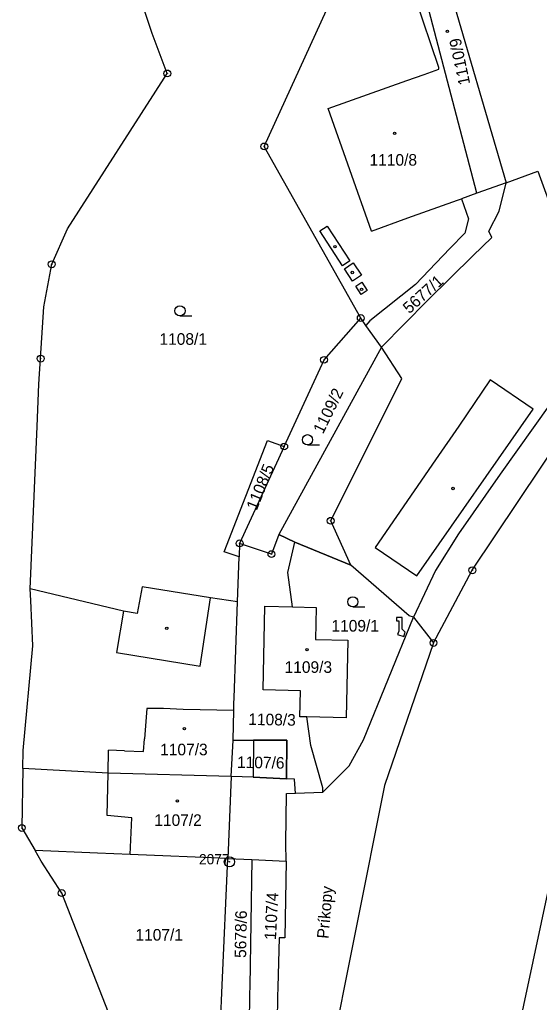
# Model space of a CAD drawing. Extents: x -644096 to -634268, y -1141430 to -1133463.
# Drawn here: x -639039.7 to -638963.6, y -1137378.3 to -1137234.4 of the extents above; entities that cross this region are included whole.
import ezdxf

# ---------------------------------------------------------------- set-up
doc = ezdxf.new("R2010")
doc.units = 0
for name, color, linetype in [('_CIVIL_CONSTRUCTION', 7, 'Continuous'), ('B_Hranice _3D', 7, 'Continuous'), ('M_Svah_Nasyp', 7, 'Continuous'), ('M_Svah_Zarez', 7, 'Continuous'), ('spodek_nasyp', 7, 'Continuous'), ('spodek_zarez', 7, 'Continuous'), ('svrsek_osa_sjezdy', 7, 'Continuous'), ('svrsek_osa_terminal_VRT', 7, 'Continuous'), ('svrsek_osa_VRT', 7, 'Continuous'), ('svrsek_popisy_VRT', 7, 'Continuous'), ('terminal_VRT', 7, 'Continuous')]:
    doc.layers.add(name, color=color, linetype=linetype)

msp = doc.modelspace()

# ---------------------------------------------------------------- linework, layer by layer
at = {"layer": '_CIVIL_CONSTRUCTION'}
for centre, radius in [((-639018.11, -1137242.31), 0.5), ((-639018.11, -1137242.31), 0.0303), ((-639003.9, -1137253), 0.5), ((-639003.9, -1137253), 0.0303), ((-639035.04, -1137270.26), 0.5), ((-639035.04, -1137270.26), 0.0303), ((-638989.76, -1137278.13), 0.5), ((-638989.76, -1137278.13), 0.0303), ((-639036.67, -1137284.07), 0.5), ((-639036.67, -1137284.07), 0.0303), ((-638995.14, -1137284.25), 0.5), ((-638995.14, -1137284.25), 0.0303), ((-639000.98, -1137296.94), 0.5), ((-639000.98, -1137296.94), 0.0303), ((-638994.16, -1137307.82), 0.5), ((-638994.16, -1137307.82), 0.0303), ((-639007.51, -1137311.12), 0.5), ((-639007.51, -1137311.12), 0.0303), ((-639002.85, -1137312.7), 0.5), ((-639002.85, -1137312.7), 0.0303), ((-638973.42, -1137315.07), 0.5), ((-638973.42, -1137315.07), 0.0303), ((-638979.1, -1137325.7), 0.5), ((-638979.1, -1137325.7), 0.0303), ((-639039.42, -1137352.79), 0.5), ((-639039.42, -1137352.79), 0.0303), ((-639009.01, -1137357.75), 0.75), ((-639009.01, -1137357.75), 0.03), ((-639033.58, -1137362.33), 0.5), ((-639033.58, -1137362.33), 0.0303)]:
    msp.add_circle(centre, radius, dxfattribs=at)
at = {"layer": 'B_Hranice _3D'}
for points in [[(-639001.75, -1137309.81), (-638999.42, -1137310.94), (-638991.21, -1137314.32), (-638994.16, -1137307.82), (-638983.75, -1137286.97), (-638986.71, -1137282.4)], [(-638984.54, -1137321.97), (-638984.54, -1137322.47), (-638984.19, -1137322.47), (-638984.19, -1137324), (-638984.38, -1137324.46), (-638983.47, -1137324.78), (-638983.27, -1137324.12), (-638983.69, -1137323.67), (-638983.69, -1137321.97)], [(-639005.55, -1137345.37), (-639000.64, -1137345.58), (-639000.57, -1137339.92), (-639005.47, -1137339.92)]]:
    msp.add_lwpolyline(points, close=True, dxfattribs=at)
at = {"layer": 'M_Svah_Nasyp'}
for p, q in [((-638978.34, -1137241.44), (-638982.06, -1137230.41)), ((-638983.02, -1137243.36), (-638980.48, -1137242.46)), ((-638980.48, -1137242.46), (-638978.32, -1137241.69)), ((-638978.32, -1137241.69), (-638978.34, -1137241.44)), ((-638994.56, -1137247.46), (-638983.02, -1137243.36)), ((-638988.19, -1137265.39), (-638994.56, -1137247.46)), ((-638967.51, -1137258), (-638963.82, -1137256.62)), ((-638963.82, -1137256.62), (-638961.34, -1137263.48)), ((-638968.45, -1137258.31), (-638967.51, -1137258)), ((-638982.87, -1137263.48), (-638975.59, -1137260.87)), ((-638975.59, -1137260.87), (-638974.99, -1137260.65)), ((-638988.19, -1137265.39), (-638982.87, -1137263.48)), ((-638995.76, -1137265.38), (-638994.66, -1137264.66)), ((-638992.43, -1137270.48), (-638995.76, -1137265.38)), ((-638994.66, -1137264.66), (-638991.34, -1137269.77)), ((-638991.34, -1137269.77), (-638992.43, -1137270.48)), ((-638992.15, -1137270.9), (-638990.85, -1137270.06)), ((-638990.97, -1137272.72), (-638992.15, -1137270.9)), ((-638990.85, -1137270.06), (-638989.66, -1137271.86)), ((-638989.66, -1137271.86), (-638990.97, -1137272.72)), ((-638990.48, -1137273.46), (-638989.62, -1137272.9)), ((-638989.7, -1137274.66), (-638990.48, -1137273.46)), ((-638988.83, -1137274.09), (-638989.7, -1137274.66)), ((-638989.62, -1137272.9), (-638988.83, -1137274.09)), ((-638970.78, -1137287.2), (-638975.41, -1137293.94)), ((-638964.52, -1137291.48), (-638970.78, -1137287.2)), ((-638981.56, -1137315.88), (-638964.52, -1137291.48)), ((-638975.41, -1137293.94), (-638978.82, -1137298.89)), ((-638978.82, -1137298.89), (-638987.63, -1137311.72)), ((-638987.63, -1137311.72), (-638981.56, -1137315.88)), ((-639013.28, -1137329.08), (-639011.77, -1137319.12)), ((-639024.51, -1137321.03), (-639025.53, -1137327.08)), ((-639025.53, -1137327.08), (-639013.28, -1137329.08)), ((-639021.1, -1137335.28), (-639021.46, -1137339.76)), ((-639018.65, -1137335.31), (-639021.1, -1137335.28)), ((-639015.8, -1137335.46), (-639018.65, -1137335.31)), ((-639008.38, -1137335.6), (-639015.8, -1137335.46)), ((-639021.61, -1137341.62), (-639021.46, -1137339.76)), ((-639026.78, -1137344.77), (-639026.71, -1137341.38)), ((-639024.36, -1137341.49), (-639026.71, -1137341.38)), ((-639024.36, -1137341.49), (-639021.61, -1137341.62)), ((-639026.92, -1137350.96), (-639026.78, -1137344.77)), ((-639023.29, -1137351.31), (-639026.92, -1137350.96)), ((-639023.57, -1137356.67), (-639023.29, -1137351.31))]:
    msp.add_line(p, q, dxfattribs=at)
msp.add_lwpolyline([(-639008.75, -1137345.24), (-639009.13, -1137354.87), (-639009.25, -1137357.28)], dxfattribs=at)
at = {"layer": 'M_Svah_Zarez'}
for centre in [(-638977.06, -1137236.14), (-638984.81, -1137251.09), (-638993.55, -1137267.66), (-638991, -1137271.46), (-638989.65, -1137273.91), (-638976.24, -1137303.09), (-639018.18, -1137323.57), (-638997.62, -1137326.67), (-639015.61, -1137338.26), (-639016.63, -1137348.83)]:
    msp.add_circle(centre, 0.175, dxfattribs=at)
at = {"layer": 'spodek_nasyp'}
msp.add_arc((-642050.26, -1145189.6), 8702.25, 63.41797, 71.234685, dxfattribs=at)
at = {"layer": 'spodek_zarez'}
msp.add_circle((-638683.07, -1137056.85), 1378.08, dxfattribs=at)
at = {"layer": 'svrsek_osa_sjezdy'}
for p, q in [((-639016.25, -1137277.82), (-639014.5, -1137277.82)), ((-638997.57, -1137296.7), (-638995.82, -1137296.7)), ((-638990.92, -1137320.44), (-638989.17, -1137320.44))]:
    msp.add_line(p, q, dxfattribs=at)
for centre in [(-639016.25, -1137277.07), (-638997.57, -1137295.95), (-638990.92, -1137319.69)]:
    msp.add_circle(centre, 0.75, dxfattribs=at)
at = {"layer": 'svrsek_osa_terminal_VRT'}
msp.add_arc((-642050.26, -1145189.6), 8802.25, 41.413152, 75.317049, dxfattribs=at)
at = {"layer": 'terminal_VRT'}
for p, q in [((-638968.45, -1137258.31), (-638972.76, -1137259.86)), ((-638989, -1137279.2), (-638989.76, -1137278.13)), ((-638986.71, -1137282.4), (-638989, -1137279.2)), ((-639000.98, -1137296.94), (-639007.51, -1137311.12)), ((-639007.51, -1137311.12), (-639007.58, -1137313.09)), ((-638991.21, -1137314.32), (-638999.42, -1137310.94)), ((-639007.81, -1137319.68), (-639007.58, -1137313.09)), ((-638982.04, -1137321.93), (-638979.1, -1137325.7)), ((-639008.75, -1137345.24), (-639008.48, -1137339.92)), ((-638999.31, -1137347.68), (-638995.32, -1137347.53)), ((-639009.25, -1137357.28), (-639005.74, -1137357.43)), ((-639005.74, -1137357.43), (-639000.71, -1137357.64))]:
    msp.add_line(p, q, dxfattribs=at)
for points in [[(-638979.1, -1137325.7), (-638973.42, -1137315.07), (-638959.96, -1137294.95), (-638945.85, -1137275.27), (-638941.6, -1137269.9), (-638940.48, -1137268.63), (-638937.2, -1137264.92), (-638936.47, -1137264.1), (-638935.59, -1137263.1), (-638929.71, -1137255.39), (-638896.86, -1137228.17), (-638880.37, -1137215.68), (-638863.73, -1137203.4), (-638815.25, -1137169.38)], [(-639038.2, -1137317.79), (-639037.16, -1137293.99), (-639036.91, -1137287.8), (-639036.67, -1137284.07), (-639036.18, -1137276.47), (-639035.04, -1137270.26), (-639032.73, -1137265.06), (-639018.11, -1137242.31), (-639020.31, -1137236.48), (-639022.08, -1137231.13), (-639024.84, -1137225.76), (-639029.86, -1137216.63), (-639033.09, -1137212.87)], [(-638972.76, -1137259.86), (-638980.57, -1137229.96), (-638981.27, -1137228), (-638981.69, -1137225.74), (-638980.31, -1137220.18), (-638980.55, -1137219.52), (-638979.93, -1137212.46)], [(-638976.57, -1137219.75), (-638977.55, -1137223.16), (-638978.22, -1137225.49), (-638977.27, -1137228.18), (-638977.18, -1137228.43), (-638968.45, -1137258.31)], [(-638989.76, -1137278.13), (-639003.9, -1137253), (-638994.76, -1137233.04)], [(-638938.34, -1137254.52), (-638940.12, -1137255.28), (-638946.09, -1137257.83), (-638948.28, -1137258.76), (-638951.28, -1137259.84), (-638950.26, -1137263.94), (-638949.37, -1137267.49), (-638949.19, -1137268.22), (-638951.8, -1137274.82), (-638954.32, -1137279.49), (-638958.45, -1137285.26), (-638961.98, -1137290.64), (-638969.35, -1137301), (-638975.46, -1137309.74), (-638978.8, -1137315.08), (-638982.04, -1137321.93)], [(-638986.71, -1137282.4), (-638979.97, -1137275.54), (-638976.54, -1137272.18), (-638973.32, -1137269.03), (-638970.55, -1137266.32), (-638971, -1137265.41), (-638969.49, -1137262.47), (-638968.45, -1137258.31)], [(-638972.76, -1137259.86), (-638974.99, -1137260.65), (-638973.95, -1137263.61), (-638974.5, -1137265.69), (-638976.69, -1137267.96), (-638979.75, -1137271.14), (-638981.73, -1137273.2), (-638988.41, -1137278.52), (-638989, -1137279.2)], [(-639000.98, -1137296.94), (-638995.14, -1137284.25), (-638989.76, -1137278.13)], [(-638991.21, -1137314.32), (-638994.16, -1137307.82), (-638983.75, -1137286.97), (-638986.71, -1137282.4)], [(-639007.58, -1137313.09), (-639009.76, -1137312.36), (-639003.42, -1137296.06), (-639000.98, -1137296.94)], [(-638999.42, -1137310.94), (-639001.75, -1137309.81), (-639002.85, -1137312.7), (-639007.51, -1137311.12)], [(-638999.77, -1137320.43), (-639000.43, -1137315.4), (-638999.42, -1137310.94)], [(-638982.04, -1137321.93), (-638982.67, -1137321.73), (-638984.52, -1137320.12), (-638991.21, -1137314.32)], [(-639039.28, -1137344.09), (-639039.24, -1137341.44), (-639037.79, -1137326.13), (-639038.12, -1137319.47), (-639038.2, -1137317.79)], [(-639007.81, -1137319.68), (-639011.77, -1137319.12), (-639021.8, -1137317.49), (-639022.54, -1137321.39), (-639024.51, -1137321.03), (-639038.2, -1137317.79)], [(-639008.48, -1137339.92), (-639008.38, -1137335.6), (-639008.34, -1137334.56), (-639008.31, -1137333.76), (-639007.81, -1137319.68)], [(-638997.64, -1137336.53), (-638998.68, -1137336.51), (-638998.59, -1137332.71), (-639004.08, -1137332.59), (-639003.82, -1137320.33), (-638999.77, -1137320.43)], [(-638999.77, -1137320.43), (-638996.31, -1137320.52), (-638996.41, -1137325.19), (-638991.67, -1137325.3), (-638991.92, -1137336.65), (-638997.64, -1137336.53)], [(-638995.32, -1137347.53), (-638991.44, -1137343.72), (-638989.38, -1137339.9), (-638982.04, -1137321.93)], [(-638979.1, -1137325.7), (-638986.29, -1137346.59), (-638998.72, -1137408.95), (-639002.25, -1137438.4), (-639011.31, -1137507.72), (-639011.99, -1137525.65), (-639010.72, -1137535.45), (-639002.01, -1137566.93), (-639002.21, -1137579.73), (-639002.23, -1137580.78), (-639002.33, -1137587.16), (-638999.68, -1137587.19)], [(-638995.32, -1137347.53), (-638995.34, -1137346.93), (-638997.09, -1137340.74), (-638997.64, -1137336.53)], [(-639008.48, -1137339.92), (-639005.47, -1137339.92), (-639000.57, -1137339.92), (-639000.64, -1137345.58)], [(-639039.28, -1137344.09), (-639039.42, -1137352.79), (-639037.46, -1137356.08)], [(-639008.75, -1137345.24), (-639026.78, -1137344.77), (-639039.28, -1137344.09)], [(-639000.64, -1137345.58), (-639005.55, -1137345.37), (-639008.75, -1137345.24)], [(-638999.31, -1137347.68), (-638999.36, -1137347.08), (-638999.49, -1137345.63), (-639000.64, -1137345.58)], [(-639000.71, -1137357.64), (-639000.73, -1137355.03), (-639000.64, -1137347.73), (-638999.31, -1137347.68)], [(-638975.85, -1137480.6), (-638975.92, -1137479.43), (-638976.06, -1137477.3), (-638976.27, -1137473.8), (-638976.42, -1137471.49), (-638978.5, -1137437.89), (-638959.46, -1137348.83)], [(-639009.25, -1137357.28), (-639023.57, -1137356.67), (-639028.33, -1137356.47), (-639037.46, -1137356.08)], [(-639025.12, -1137385.71), (-639025.02, -1137384.99), (-639025.51, -1137382.96), (-639033.58, -1137362.33), (-639036.61, -1137357.65), (-639037.46, -1137356.08)], [(-639010.33, -1137381.46), (-639010.08, -1137375.82), (-639009.25, -1137357.28)], [(-639005.74, -1137357.43), (-639006.03, -1137375.96), (-639006.04, -1137377.11), (-639006.11, -1137381.41), (-639005.27, -1137385.28)], [(-639000.71, -1137357.64), (-639000.88, -1137368.89), (-639001.71, -1137368.88), (-639001.92, -1137376.09), (-639001.96, -1137377.45), (-639002.03, -1137381.07), (-639002.04, -1137381.36), (-639002.13, -1137385.84), (-639002.47, -1137385.83)]]:
    msp.add_lwpolyline(points, dxfattribs=at)

# ---------------------------------------------------------------- texts
at = {"layer": '_CIVIL_CONSTRUCTION'}
msp.add_text('2077', height=1.5, dxfattribs=at).set_placement((-639013.46, -1137358.12))
at = {"layer": 'svrsek_osa_VRT'}
for s, rotation, p in [('1110/9', 102, (-638973.71, -1137243.82)), ('5677/1', 42, (-638982.65, -1137277.59)), ('1109/2', 64, (-638995.29, -1137295.2)), ('1108/5', 68, (-639005.01, -1137306.4)), ('1108/3', 359, (-639006.25, -1137337.71)), ('1107/6', 359, (-639007.9, -1137344)), ('1107/4', 87, (-639002.19, -1137369.23)), ('5678/6', 89, (-639006.56, -1137371.84))]:
    msp.add_text(s, height=1.7, rotation=rotation, dxfattribs=at).set_placement(p)
for s, p in [('1110/8', (-638988.47, -1137255.82)), ('1108/1', (-639019.25, -1137282.05)), ('1109/1', (-638994.05, -1137324.04)), ('1109/3', (-639000.92, -1137330.09)), ('1107/3', (-639019.15, -1137342.16)), ('1107/2', (-639020.01, -1137352.5)), ('1107/1', (-639022.77, -1137369.29))]:
    msp.add_text(s, height=1.7, dxfattribs=at).set_placement(p)
at = {"layer": 'svrsek_popisy_VRT'}
msp.add_text('Príkopy', height=1.7, rotation=85, dxfattribs=at).set_placement((-638994.5, -1137369.06))

doc.saveas('drawing.dxf')
